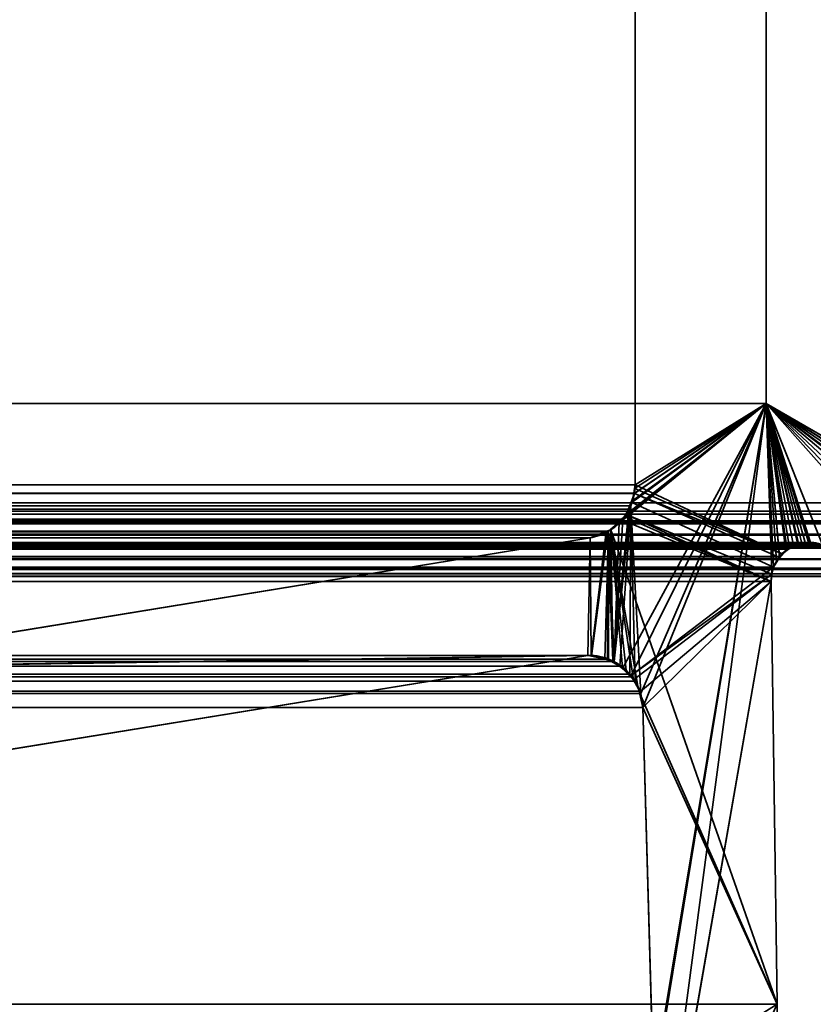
# Model space of a CAD drawing. Header units: millimetres. Extents: x -603 to 3703, y -120 to 193.
# Tile 915 of 938: x 3506 to 3512, y 3 to 10. Entities that reach past the tile are written whole.
import ezdxf

# ---------------------------------------------------------------- set-up
doc = ezdxf.new("R2010")
doc.units = ezdxf.units.MM
doc.layers.add('151', color=7, linetype='Continuous', true_color=0xffffff)

# ---------------------------------------------------------------- blocks, each defined once
blk = doc.blocks.new('UG_SURFACE_003')
at = {"layer": '151', "color": 252, "linetype": 'Continuous', "lineweight": 35}
for points in [[(3702.5001, -35, 2213.0001), (3702.5001, 174.4, 2213.0001), (2297.4999, 174.4, 2213.0001), (2297.4999, -35, 2213.0001)], [(2447.5, -35, 2063), (2447.5, 174.4, 2063), (3552.5, 174.4, 2063), (3552.5, -35, 2063)]]:
    blk.add_3dface(points, dxfattribs=at)
blk = doc.blocks.new('UG_SURFACE_166')
at = {"layer": '151', "color": 252, "linetype": 'Continuous', "lineweight": 35}
for points in [[(2486.0001, -46.92, 2022.5), (3513.9999, -46.92, 2022.5), (3513.9999, 14.42, 2022.5), (2486.0001, 14.42, 2022.5)], [(2487.5, -46.92, 2020.9999), (2487.5, 14.42, 2020.9999), (3512.5, 14.42, 2020.9999), (3512.5, -46.92, 2020.9999)]]:
    blk.add_3dface(points, dxfattribs=at)
blk = doc.blocks.new('UG_SURFACE_221')
at = {"layer": '151', "color": 7, "linetype": 'Continuous', "lineweight": 35}
for points in [[(2489.4385, 6.7187, 2019.0616), (2489.4385, 11.8663, 2019.0616), (3510.5615, 11.8663, 2019.0616), (3510.5615, 6.7187, 2019.0616)], [(3510.5615, 6.7187, 2019.0616), (3510.5615, 11.8663, 2019.0616), (3511.5888, 11.6334, 2020.0887), (3511.5888, 7.3541, 2020.0887)], [(3511.5888, 7.3541, 2020.0887), (3511.5888, 11.6334, 2020.0887), (2488.4112, 11.6334, 2020.0887), (2488.4112, 7.3541, 2020.0887)], [(3512.9354, 6.5775, 2021.4353), (3511.5888, 7.3541, 2020.0887), (2488.4112, 7.3541, 2020.0887), (2487.0646, 6.5775, 2021.4353)], [(3511.5888, 7.3541, 2020.0887), (3510.6044, 5.0824, 2019.1042), (3510.5271, 6.5518, 2019.027), (3510.5557, 6.6507, 2019.0556)], [(3510.5557, 6.6507, 2019.0556), (3510.5565, 6.6534, 2019.0566), (3511.5888, 7.3541, 2020.0887)], [(3511.5888, 7.3541, 2020.0887), (3510.5565, 6.6534, 2019.0566), (3510.5615, 6.7187, 2019.0616)], [(3510.6225, 4.9715, 2019.1224), (3510.6044, 5.0824, 2019.1042), (3511.5888, 7.3541, 2020.0887)], [(3510.705, 2.0412, 2019.2049), (3510.6225, 4.9715, 2019.1224), (3511.5888, 7.3541, 2020.0887)], [(3510.6852, 0.5531, 2019.1853), (3511.5888, 7.3541, 2020.0887), (3511.6327, 6.0214, 2020.1328), (3511.6284, 5.9608, 2020.1285)], [(3510.6883, 1.8784, 2019.1882), (3511.5888, 7.3541, 2020.0887), (3510.6852, 0.5531, 2019.1853)], [(3511.5888, 7.3541, 2020.0887), (3510.6883, 1.8784, 2019.1882), (3510.7012, 1.9603, 2019.2013)], [(3511.5888, 7.3541, 2020.0887), (3510.7012, 1.9603, 2019.2013), (3510.705, 2.0412, 2019.2049)], [(3511.5888, 7.3541, 2020.0887), (3513.0572, 6.4343, 2021.5571), (3513.0627, 6.4236, 2021.5626)], [(3513.0572, 6.4343, 2021.5571), (3511.5888, 7.3541, 2020.0887), (3512.9354, 6.5775, 2021.4353), (3513.0043, 6.5122, 2021.5044)], [(3511.5888, 7.3541, 2020.0887), (3512.8839, 6.0204, 2021.3838), (3512.8386, 5.9996, 2021.3387), (3512.7933, 6.0002, 2021.2932)], [(3511.5888, 7.3541, 2020.0887), (3513.0839, 6.331, 2021.584), (3513.0856, 6.3226, 2021.5857), (3513.0792, 6.243, 2021.5793)], [(3511.5888, 7.3541, 2020.0887), (3512.9681, 6.0644, 2021.4682), (3512.9592, 6.0552, 2021.4593), (3512.8839, 6.0204, 2021.3838)], [(3513.0627, 6.4236, 2021.5626), (3513.068, 6.4131, 2021.5681), (3513.0839, 6.331, 2021.584), (3511.5888, 7.3541, 2020.0887)], [(3511.5888, 7.3541, 2020.0887), (3513.0346, 6.1368, 2021.5347), (3513.0327, 6.1326, 2021.5328), (3512.9681, 6.0644, 2021.4682)], [(3513.0792, 6.243, 2021.5793), (3513.0765, 6.2316, 2021.5766), (3513.0723, 6.222, 2021.5724), (3511.5888, 7.3541, 2020.0887)], [(3511.5888, 7.3541, 2020.0887), (3512.0292, 6.2483, 2020.529), (3511.9343, 6.2604, 2020.4341)], [(3513.0723, 6.222, 2021.5724), (3513.0346, 6.1368, 2021.5347), (3511.5888, 7.3541, 2020.0887)], [(3511.5888, 7.3541, 2020.0887), (3511.6465, 6.0731, 2020.1464), (3511.6327, 6.0214, 2020.1328)], [(3511.5888, 7.3541, 2020.0887), (3511.8949, 6.2655, 2020.395), (3511.843, 6.248, 2020.3431)], [(3512.7933, 6.0002, 2021.2932), (3512.6932, 6.0016, 2021.1933), (3512.0292, 6.2483, 2020.529), (3511.5888, 7.3541, 2020.0887)], [(3511.5888, 7.3541, 2020.0887), (3511.6918, 6.1535, 2020.1917), (3511.6465, 6.0731, 2020.1464)], [(3511.5888, 7.3541, 2020.0887), (3511.7714, 6.2239, 2020.2715), (3511.7602, 6.214, 2020.2601), (3511.6937, 6.1552, 2020.1936)], [(3511.9343, 6.2604, 2020.4341), (3511.8949, 6.2655, 2020.395), (3511.5888, 7.3541, 2020.0887)], [(3511.843, 6.248, 2020.3431), (3511.7714, 6.2239, 2020.2715), (3511.5888, 7.3541, 2020.0887)], [(3511.6937, 6.1552, 2020.1936), (3511.6918, 6.1535, 2020.1917), (3511.5888, 7.3541, 2020.0887)], [(2489.4385, 6.7187, 2019.0616), (3510.5565, 6.6534, 2019.0566), (3510.5557, 6.6507, 2019.0556)], [(2489.4385, 6.7187, 2019.0616), (3510.5615, 6.7187, 2019.0616), (3510.5565, 6.6534, 2019.0566)], [(3510.5557, 6.6507, 2019.0556), (2489.4474, 6.6515, 2019.0527), (2489.4385, 6.7187, 2019.0616)], [(2489.4474, 6.6515, 2019.0527), (3510.5557, 6.6507, 2019.0556), (3510.5271, 6.5518, 2019.027)], [(2489.4531, 6.6087, 2019.047), (2489.4474, 6.6515, 2019.0527), (3510.5271, 6.5518, 2019.027)], [(2487.0646, 6.5775, 2021.4353), (2486.9947, 6.5146, 2021.5054), (3513.0043, 6.5122, 2021.5044)], [(3513.0043, 6.5122, 2021.5044), (3512.9354, 6.5775, 2021.4353), (2487.0646, 6.5775, 2021.4353)], [(2489.4531, 6.6087, 2019.047), (3510.5271, 6.5518, 2019.027), (3510.5121, 6.5273, 2019.012)], [(3510.5121, 6.5273, 2019.012), (2489.4872, 6.5255, 2019.0129), (2489.4531, 6.6087, 2019.047)], [(2486.98, 6.5013, 2021.5201), (2486.9423, 6.4347, 2021.5576), (3513.0572, 6.4343, 2021.5571)], [(2486.9947, 6.5146, 2021.5054), (2486.98, 6.5013, 2021.5201), (3513.0293, 6.4886, 2021.5294)], [(2486.98, 6.5013, 2021.5201), (3513.0572, 6.4343, 2021.5571), (3513.0293, 6.4886, 2021.5294)], [(3513.0293, 6.4886, 2021.5294), (3513.0043, 6.5122, 2021.5044), (2486.9947, 6.5146, 2021.5054)], [(2489.4927, 6.5122, 2019.0074), (2489.4872, 6.5255, 2019.0129), (3510.5121, 6.5273, 2019.012)], [(2489.4927, 6.5122, 2019.0074), (3510.5121, 6.5273, 2019.012), (3510.464, 6.449, 2018.9638)], [(2489.4927, 6.5122, 2019.0074), (3510.464, 6.449, 2018.9638), (3510.4356, 6.4249, 2018.9354)], [(3510.4356, 6.4249, 2018.9354), (2489.5635, 6.4213, 2018.9364), (2489.4927, 6.5122, 2019.0074)], [(3510.442, 5.2969, 2018.9419), (3510.3974, 5.3323, 2018.8975), (3510.5271, 6.5518, 2019.027)], [(3510.5121, 6.5273, 2019.012), (3510.5271, 6.5518, 2019.027), (3510.3974, 5.3323, 2018.8975)], [(3510.3974, 5.3323, 2018.8975), (3510.464, 6.449, 2018.9638), (3510.5121, 6.5273, 2019.012)], [(3510.5271, 6.5518, 2019.027), (3510.5202, 5.2345, 2019.0203), (3510.442, 5.2969, 2018.9419)], [(3510.5615, 5.178, 2019.0616), (3510.5367, 5.2122, 2019.0365), (3510.5202, 5.2345, 2019.0203), (3510.5271, 6.5518, 2019.027)], [(3510.5271, 6.5518, 2019.027), (3510.6044, 5.0824, 2019.1042), (3510.5958, 5.1012, 2019.0959), (3510.5615, 5.178, 2019.0616)], [(2486.9354, 6.4222, 2021.5647), (2486.9158, 6.3416, 2021.5843), (3513.0839, 6.331, 2021.584)], [(2486.9366, 6.4244, 2021.5633), (2486.9354, 6.4222, 2021.5647), (3513.068, 6.4131, 2021.5681)], [(2486.9354, 6.4222, 2021.5647), (3513.0839, 6.331, 2021.584), (3513.068, 6.4131, 2021.5681)], [(2486.9423, 6.4347, 2021.5576), (2486.9366, 6.4244, 2021.5633), (3513.0627, 6.4236, 2021.5626)], [(3513.068, 6.4131, 2021.5681), (3513.0627, 6.4236, 2021.5626), (2486.9366, 6.4244, 2021.5633)], [(3513.0627, 6.4236, 2021.5626), (3513.0572, 6.4343, 2021.5571), (2486.9423, 6.4347, 2021.5576)], [(2489.5704, 6.4125, 2018.9295), (2489.5635, 6.4213, 2018.9364), (3510.4356, 6.4249, 2018.9354)], [(2489.625, 6.3688, 2018.8751), (2489.5704, 6.4125, 2018.9295), (3510.4356, 6.4249, 2018.9354)], [(2489.625, 6.3688, 2018.8751), (3510.4356, 6.4249, 2018.9354), (3510.3528, 6.3547, 2018.8527)], [(3510.3974, 5.3323, 2018.8975), (3510.3528, 6.3547, 2018.8527), (3510.4356, 6.4249, 2018.9354)], [(3510.4356, 6.4249, 2018.9354), (3510.464, 6.449, 2018.9638), (3510.3974, 5.3323, 2018.8975)], [(3513.0792, 6.243, 2021.5793), (2486.9153, 6.3315, 2021.5845), (2486.9142, 6.3011, 2021.5859)], [(2486.9158, 6.3416, 2021.5843), (2486.9153, 6.3315, 2021.5845), (3513.0839, 6.331, 2021.584)], [(2486.9153, 6.3315, 2021.5845), (3513.0792, 6.243, 2021.5793), (3513.0856, 6.3226, 2021.5857)], [(3513.0856, 6.3226, 2021.5857), (3513.0839, 6.331, 2021.584), (2486.9153, 6.3315, 2021.5845)], [(2489.625, 6.3688, 2018.8751), (3510.3528, 6.3547, 2018.8527), (3510.3343, 6.3481, 2018.8344)], [(3510.3343, 6.3481, 2018.8344), (2489.6665, 6.3524, 2018.8336), (2489.625, 6.3688, 2018.8751)], [(2489.6665, 6.3524, 2018.8336), (3510.3343, 6.3481, 2018.8344), (3510.2079, 6.3024, 2018.708)], [(3510.2079, 6.3024, 2018.708), (2489.7921, 6.3024, 2018.708), (2489.6665, 6.3524, 2018.8336)], [(3510.2079, 6.3024, 2018.708), (3510.3343, 6.3481, 2018.8344), (3510.2162, 5.3809, 2018.7163)], [(3510.3247, 5.3519, 2018.8246), (3510.2162, 5.3809, 2018.7163), (3510.3343, 6.3481, 2018.8344), (3510.3528, 6.3547, 2018.8527)], [(3510.3528, 6.3547, 2018.8527), (3510.3974, 5.3323, 2018.8975), (3510.3247, 5.3519, 2018.8246)], [(2486.9142, 6.3011, 2021.5859), (2486.9235, 6.2316, 2021.5766), (3513.0765, 6.2316, 2021.5766)], [(3513.0765, 6.2316, 2021.5766), (3513.0792, 6.243, 2021.5793), (2486.9142, 6.3011, 2021.5859)], [(2487.9708, 6.2483, 2020.529), (2488.0657, 6.2609, 2020.4341), (3511.9343, 6.2604, 2020.4341)], [(3511.9343, 6.2604, 2020.4341), (3512.0292, 6.2483, 2020.529), (2487.9708, 6.2483, 2020.529)], [(3511.8949, 6.2655, 2020.395), (2488.0657, 6.2609, 2020.4341), (2488.1022, 6.2657, 2020.3977)], [(3511.8949, 6.2655, 2020.395), (3511.9343, 6.2604, 2020.4341), (2488.0657, 6.2609, 2020.4341)], [(2488.1022, 6.2657, 2020.3977), (3511.843, 6.248, 2020.3431), (3511.8949, 6.2655, 2020.395)], [(2488.1022, 6.2657, 2020.3977), (2488.157, 6.2479, 2020.3431), (3511.843, 6.248, 2020.3431)], [(2496.0108, 5.2872, 2012.4891), (2489.7921, 6.3024, 2018.708), (3510.2079, 6.3024, 2018.708), (3503.9892, 5.2872, 2012.4891)], [(3503.9892, 5.2872, 2012.4891), (3510.2079, 6.3024, 2018.708), (3510.1891, 5.381, 2018.6892)], [(3510.2079, 6.3024, 2018.708), (3510.2162, 5.3809, 2018.7163), (3510.1891, 5.381, 2018.6892)], [(2486.9235, 6.2316, 2021.5766), (2486.9275, 6.2218, 2021.5724), (3513.0723, 6.222, 2021.5724)], [(3513.0723, 6.222, 2021.5724), (3513.0765, 6.2316, 2021.5766), (2486.9235, 6.2316, 2021.5766)], [(3513.0723, 6.222, 2021.5724), (2486.9275, 6.2218, 2021.5724), (2486.9597, 6.1447, 2021.5404)], [(3513.0723, 6.222, 2021.5724), (2486.9597, 6.1447, 2021.5404), (2486.9657, 6.1377, 2021.5344)], [(2486.9657, 6.1377, 2021.5344), (3513.0346, 6.1368, 2021.5347), (3513.0723, 6.222, 2021.5724)], [(3512.0292, 6.2483, 2020.529), (3512.6932, 6.0016, 2021.1933), (2487.3068, 6.0016, 2021.1933), (2487.9708, 6.2483, 2020.529)], [(3511.7714, 6.2239, 2020.2715), (3511.843, 6.248, 2020.3431), (2488.157, 6.2479, 2020.3431)], [(3511.7714, 6.2239, 2020.2715), (2488.157, 6.2479, 2020.3431), (2488.2264, 6.2251, 2020.2734)], [(2488.2264, 6.2251, 2020.2734), (3511.7602, 6.214, 2020.2601), (3511.7714, 6.2239, 2020.2715)], [(2488.2264, 6.2251, 2020.2734), (2488.2398, 6.2136, 2020.2603), (3511.7602, 6.214, 2020.2601)], [(3511.7602, 6.214, 2020.2601), (2488.2398, 6.2136, 2020.2603), (2488.3065, 6.1556, 2020.1936)], [(2488.3065, 6.1556, 2020.1936), (3511.6937, 6.1552, 2020.1936), (3511.7602, 6.214, 2020.2601)], [(3513.0346, 6.1368, 2021.5347), (2486.9657, 6.1377, 2021.5344), (2487.0267, 6.0664, 2021.4734)], [(3513.0327, 6.1326, 2021.5328), (3513.0346, 6.1368, 2021.5347), (2487.0267, 6.0664, 2021.4734)], [(3513.0327, 6.1326, 2021.5328), (2487.0267, 6.0664, 2021.4734), (2487.0315, 6.0638, 2021.4686)], [(2487.0315, 6.0638, 2021.4686), (3512.9681, 6.0644, 2021.4682), (3513.0327, 6.1326, 2021.5328)], [(3511.6918, 6.1535, 2020.1917), (2488.3065, 6.1556, 2020.1936), (2488.307, 6.1552, 2020.1931)], [(3511.6918, 6.1535, 2020.1917), (3511.6937, 6.1552, 2020.1936), (2488.3065, 6.1556, 2020.1936)], [(2488.307, 6.1552, 2020.1931), (3511.6465, 6.0731, 2020.1464), (3511.6918, 6.1535, 2020.1917)], [(2488.307, 6.1552, 2020.1931), (2488.3535, 6.0731, 2020.1464), (3511.6465, 6.0731, 2020.1464)], [(3512.9592, 6.0552, 2021.4593), (3512.9681, 6.0644, 2021.4682), (2487.0315, 6.0638, 2021.4686)], [(2487.0315, 6.0638, 2021.4686), (2487.1159, 6.0181, 2021.384), (3512.8839, 6.0204, 2021.3838)], [(3512.8839, 6.0204, 2021.3838), (3512.9592, 6.0552, 2021.4593), (2487.0315, 6.0638, 2021.4686)], [(3512.8839, 6.0204, 2021.3838), (2487.1159, 6.0181, 2021.384), (2487.1392, 6.0054, 2021.3606)], [(3512.8386, 5.9996, 2021.3387), (3512.8839, 6.0204, 2021.3838), (2487.1392, 6.0054, 2021.3606)], [(3511.6327, 6.0214, 2020.1328), (2488.3535, 6.0731, 2020.1464), (2488.3714, 5.981, 2020.1285)], [(3511.6327, 6.0214, 2020.1328), (3511.6465, 6.0731, 2020.1464), (2488.3535, 6.0731, 2020.1464)], [(2488.3714, 5.981, 2020.1285), (3511.6284, 5.9608, 2020.1285), (3511.6327, 6.0214, 2020.1328)], [(2487.1392, 6.0054, 2021.3606), (2487.2069, 5.999, 2021.2929), (3512.7933, 6.0002, 2021.2932)], [(3512.7933, 6.0002, 2021.2932), (3512.8386, 5.9996, 2021.3387), (2487.1392, 6.0054, 2021.3606)], [(2487.2069, 5.999, 2021.2929), (2487.263, 5.9938, 2021.2369), (3512.6932, 6.0016, 2021.1933)], [(3512.6932, 6.0016, 2021.1933), (3512.7933, 6.0002, 2021.2932), (2487.2069, 5.999, 2021.2929)], [(2487.263, 5.9938, 2021.2369), (2487.3068, 6.0016, 2021.1933), (3512.6932, 6.0016, 2021.1933)], [(3511.6749, 2.6459, 2020.175), (3511.6284, 5.9608, 2020.1285), (2488.3716, 5.9608, 2020.1285), (2488.3251, 2.6459, 2020.175)], [(2488.3714, 5.981, 2020.1285), (2488.3716, 5.9608, 2020.1285), (3511.6284, 5.9608, 2020.1285)], [(3510.6876, 0.5521, 2019.1877), (3510.6852, 0.5531, 2019.1853), (3511.6284, 5.9608, 2020.1285)], [(3510.6876, 0.5521, 2019.1877), (3511.6284, 5.9608, 2020.1285), (3511.6749, 2.6459, 2020.175)], [(2489.557, 5.2979, 2018.9431), (2489.6746, 5.3615, 2018.8253), (3510.3247, 5.3519, 2018.8246)], [(3510.3247, 5.3519, 2018.8246), (3510.3974, 5.3323, 2018.8975), (2489.557, 5.2979, 2018.9431)], [(3510.3974, 5.3323, 2018.8975), (3510.442, 5.2969, 2018.9419), (2489.557, 5.2979, 2018.9431)], [(3510.2162, 5.3809, 2018.7163), (2489.6746, 5.3615, 2018.8253), (2489.6784, 5.3634, 2018.8217)], [(3510.2162, 5.3809, 2018.7163), (3510.3247, 5.3519, 2018.8246), (2489.6746, 5.3615, 2018.8253)], [(2489.6784, 5.3634, 2018.8217), (2489.8109, 5.381, 2018.6892), (3510.1891, 5.381, 2018.6892)], [(3510.1891, 5.381, 2018.6892), (3510.2162, 5.3809, 2018.7163), (2489.6784, 5.3634, 2018.8217)], [(2489.8109, 5.381, 2018.6892), (2498.915, 3.8982, 2009.5851), (3501.085, 3.8982, 2009.5851), (3510.1891, 5.381, 2018.6892)], [(3510.1891, 5.381, 2018.6892), (3501.085, 3.8982, 2009.5851), (3503.9213, 5.2819, 2012.4211), (3503.9725, 5.2849, 2012.4724)], [(3510.1891, 5.381, 2018.6892), (3503.9725, 5.2849, 2012.4724), (3503.9892, 5.2872, 2012.4891)], [(3510.5202, 5.2345, 2019.0203), (2489.465, 5.2088, 2019.0351), (2489.5282, 5.2822, 2018.9719)], [(3510.5202, 5.2345, 2019.0203), (2489.5282, 5.2822, 2018.9719), (2489.557, 5.2979, 2018.9431)], [(2489.557, 5.2979, 2018.9431), (3510.442, 5.2969, 2018.9419), (3510.5202, 5.2345, 2019.0203)], [(3510.5615, 5.178, 2019.0616), (2489.4042, 5.1012, 2019.0959), (2489.4385, 5.178, 2019.0616)], [(3510.5615, 5.178, 2019.0616), (3510.5958, 5.1012, 2019.0959), (2489.4042, 5.1012, 2019.0959)], [(3510.5615, 5.178, 2019.0616), (2489.4385, 5.178, 2019.0616), (2489.465, 5.2088, 2019.0351)], [(3510.5202, 5.2345, 2019.0203), (3510.5367, 5.2122, 2019.0365), (2489.465, 5.2088, 2019.0351)], [(2489.465, 5.2088, 2019.0351), (3510.5367, 5.2122, 2019.0365), (3510.5615, 5.178, 2019.0616)], [(2489.3956, 5.0824, 2019.1042), (2489.4042, 5.1012, 2019.0959), (3510.5958, 5.1012, 2019.0959), (3510.6044, 5.0824, 2019.1042)], [(3510.6044, 5.0824, 2019.1042), (2489.3775, 4.9715, 2019.1224), (2489.3956, 5.0824, 2019.1042)], [(3510.6044, 5.0824, 2019.1042), (3510.6225, 4.9715, 2019.1224), (2489.3775, 4.9715, 2019.1224)], [(2489.295, 2.0412, 2019.2049), (2489.3775, 4.9715, 2019.1224), (3510.6225, 4.9715, 2019.1224), (3510.705, 2.0412, 2019.2049)]]:
    blk.add_3dface(points, dxfattribs=at)
blk = doc.blocks.new('UG_SURFACE_222')
at = {"layer": '151', "color": 7, "linetype": 'Continuous', "lineweight": 35}
for points in [[(3511.5888, 11.6334, -7), (3511.5888, 7.3541, -7), (3510.5615, 6.7187, -7), (3510.5615, 11.8663, -7)], [(3511.5888, 7.3541, 2020.0887), (3511.5888, 11.6334, 2020.0887), (3510.5615, 11.8663, 2019.0616), (3510.5615, 6.7187, 2019.0616)], [(3510.5615, 6.7187, 2019.0616), (3510.5615, 11.8663, 2019.0616), (3510.5615, 11.8663, -7), (3510.5615, 6.7187, -7)], [(3511.5888, 7.3541, -7), (3511.5888, 11.6334, -7), (3511.5888, 11.6334, 2020.0887), (3511.5888, 7.3541, 2020.0887)], [(3511.5888, 7.3541, 2020.0887), (3510.3693, 6.365, 2018.8692), (3510.3867, 5.3379, 2018.8868), (3510.462, 5.2773, 2018.9619)], [(3510.4518, 6.4465, 2018.9517), (3510.3693, 6.365, 2018.8692), (3511.5888, 7.3541, 2020.0887)], [(3511.5888, 7.3541, 2020.0887), (3510.4911, 6.4854, 2018.991), (3510.4754, 6.4699, 2018.9755), (3510.4518, 6.4465, 2018.9517)], [(3510.462, 5.2773, 2018.9619), (3510.5305, 5.2222, 2019.0306), (3511.5888, 7.3541, 2020.0887)], [(3510.536, 6.5803, 2019.0358), (3510.4911, 6.4854, 2018.991), (3511.5888, 7.3541, 2020.0887)], [(3511.6465, 6.0731, 2020.1464), (3511.6682, 6.1188, 2020.1681), (3511.5888, 7.3541, 2020.0887), (3510.5305, 5.2222, 2019.0306)], [(3511.5888, 7.3541, 2020.0887), (3510.5433, 6.596, 2019.0432), (3510.536, 6.5803, 2019.0358)], [(3510.5572, 6.6889, 2019.057), (3510.5433, 6.596, 2019.0432), (3511.5888, 7.3541, 2020.0887)], [(3511.5888, 7.3541, 2020.0887), (3510.5615, 6.7187, 2019.0616), (3510.5572, 6.6889, 2019.057)], [(3511.7524, 6.2053, -7), (3511.7128, 6.1775, -7), (3510.5615, 6.7187, -7), (3511.5888, 7.3541, -7)], [(3512.9354, 6.5775, -7), (3511.5888, 7.3541, -7), (3511.5888, 7.3541, 2020.0887), (3512.9354, 6.5775, 2021.4353)], [(3511.5888, 7.3541, -7), (3511.8017, 6.2399, -7), (3511.7524, 6.2053, -7)], [(3511.5888, 7.3541, -7), (3511.9205, 6.267, -7), (3511.8372, 6.248, -7)], [(3512.6932, 6.0016, -7), (3512.0292, 6.2483, -7), (3511.5888, 7.3541, -7), (3512.9354, 6.5775, -7)], [(3511.8372, 6.248, -7), (3511.8017, 6.2399, -7), (3511.5888, 7.3541, -7)], [(3511.5888, 7.3541, -7), (3512.0292, 6.2483, -7), (3511.9345, 6.2646, -7)], [(3511.9345, 6.2646, -7), (3511.9205, 6.267, -7), (3511.5888, 7.3541, -7)], [(3511.5888, 7.3541, 2020.0887), (3511.7416, 6.2033, 2020.2415), (3511.75, 6.2071, 2020.2501)], [(3511.5888, 7.3541, 2020.0887), (3511.6682, 6.1188, 2020.1681), (3511.6916, 6.1456, 2020.1914)], [(3511.5888, 7.3541, 2020.0887), (3511.8687, 6.2615, 2020.3686), (3511.9345, 6.2561, 2020.4344)], [(3511.75, 6.2071, 2020.2501), (3511.8375, 6.2472, 2020.3376), (3511.5888, 7.3541, 2020.0887)], [(3511.9345, 6.2561, 2020.4344), (3512.0292, 6.2483, 2020.529), (3511.5888, 7.3541, 2020.0887)], [(3511.6916, 6.1456, 2020.1914), (3511.7416, 6.2033, 2020.2415), (3511.5888, 7.3541, 2020.0887)], [(3511.8375, 6.2472, 2020.3376), (3511.8687, 6.2615, 2020.3686), (3511.5888, 7.3541, 2020.0887)], [(3512.9354, 6.5775, 2021.4353), (3511.5888, 7.3541, 2020.0887), (3512.0292, 6.2483, 2020.529), (3512.6932, 6.0016, 2021.1933)], [(3510.5615, 6.7187, -7), (3510.5591, 6.688, -7), (3510.5572, 6.6889, 2019.057)], [(3510.5572, 6.6889, 2019.057), (3510.5615, 6.7187, 2019.0616), (3510.5615, 6.7187, -7)], [(3510.5591, 6.688, -7), (3510.5615, 6.7187, -7), (3511.7128, 6.1775, -7)], [(3511.6935, 6.1471, -7), (3511.6465, 6.0731, -7), (3510.5293, 6.5819, -7), (3510.556, 6.6496, -7)], [(3510.556, 6.6496, -7), (3510.5293, 6.5819, -7), (3510.536, 6.5803, 2019.0358)], [(3510.5591, 6.688, -7), (3510.556, 6.6496, -7), (3510.536, 6.5803, 2019.0358)], [(3510.536, 6.5803, 2019.0358), (3510.5433, 6.596, 2019.0432), (3510.5591, 6.688, -7)], [(3510.5433, 6.596, 2019.0432), (3510.5572, 6.6889, 2019.057), (3510.5591, 6.688, -7)], [(3511.7128, 6.1775, -7), (3510.556, 6.6496, -7), (3510.5591, 6.688, -7)], [(3510.556, 6.6496, -7), (3511.7128, 6.1775, -7), (3511.6935, 6.1471, -7)], [(3510.5293, 6.5819, -7), (3510.4916, 6.4863, -7), (3510.4911, 6.4854, 2018.991)], [(3510.4911, 6.4854, 2018.991), (3510.536, 6.5803, 2019.0358), (3510.5293, 6.5819, -7)], [(3510.4916, 6.4863, -7), (3510.5293, 6.5819, -7), (3511.6465, 6.0731, -7), (3511.6322, 6.0177, -7)], [(3510.4742, 6.4691, -7), (3510.4916, 6.4863, -7), (3511.6284, 5.9608, -7)], [(3510.4916, 6.4863, -7), (3510.4742, 6.4691, -7), (3510.4754, 6.4699, 2018.9755)], [(3510.4754, 6.4699, 2018.9755), (3510.4911, 6.4854, 2018.991), (3510.4916, 6.4863, -7)], [(3511.6322, 6.0177, -7), (3511.6284, 5.9608, -7), (3510.4916, 6.4863, -7)], [(3510.3693, 6.365, 2018.8692), (3510.4518, 6.4465, 2018.9517), (3510.4499, 6.4447, -7)], [(3510.4499, 6.4447, -7), (3510.3703, 6.3656, -7), (3510.3693, 6.365, 2018.8692)], [(3511.6284, 5.9608, -7), (3511.6749, 2.6459, -7), (3510.3703, 6.3656, -7), (3510.4499, 6.4447, -7)], [(3510.4499, 6.4447, -7), (3510.4742, 6.4691, -7), (3511.6284, 5.9608, -7)], [(3510.4742, 6.4691, -7), (3510.4499, 6.4447, -7), (3510.4518, 6.4465, 2018.9517)], [(3510.4518, 6.4465, 2018.9517), (3510.4754, 6.4699, 2018.9755), (3510.4742, 6.4691, -7)], [(3510.3469, 6.3562, 2018.8468), (3510.2079, 6.3024, 2018.708), (3510.1891, 5.381, 2018.6892), (3510.2177, 5.3748, 2018.7178)], [(3510.2177, 5.3764, -7), (3510.1891, 5.381, -7), (3510.2079, 6.3024, -7), (3510.3459, 6.3561, -7)], [(3510.2079, 6.3024, 2018.708), (3510.3469, 6.3562, 2018.8468), (3510.3459, 6.3561, -7)], [(3510.3459, 6.3561, -7), (3510.2079, 6.3024, -7), (3510.2079, 6.3024, 2018.708)], [(3510.3469, 6.3562, 2018.8468), (3510.2177, 5.3748, 2018.7178), (3510.3517, 5.3455, 2018.8518)], [(3510.3459, 6.3561, -7), (3510.3436, 5.3562, -7), (3510.2177, 5.3764, -7)], [(3510.3459, 6.3561, -7), (3510.3703, 6.3656, -7), (3510.3436, 5.3562, -7)], [(3510.463, 5.2826, -7), (3510.3514, 5.3513, -7), (3510.3436, 5.3562, -7), (3510.3703, 6.3656, -7)], [(3510.3703, 6.3656, -7), (3510.3459, 6.3561, -7), (3510.3469, 6.3562, 2018.8468)], [(3510.3469, 6.3562, 2018.8468), (3510.3693, 6.365, 2018.8692), (3510.3703, 6.3656, -7)], [(3510.3867, 5.3379, 2018.8868), (3510.3693, 6.365, 2018.8692), (3510.3469, 6.3562, 2018.8468)], [(3510.3517, 5.3455, 2018.8518), (3510.3867, 5.3379, 2018.8868), (3510.3469, 6.3562, 2018.8468)], [(3510.3703, 6.3656, -7), (3510.4904, 5.2657, -7), (3510.463, 5.2826, -7)], [(3510.3703, 6.3656, -7), (3510.5817, 5.1408, -7), (3510.5469, 5.1883, -7)], [(3510.5469, 5.1883, -7), (3510.4904, 5.2657, -7), (3510.3703, 6.3656, -7)], [(3510.5944, 5.0879, -7), (3510.5817, 5.1408, -7), (3510.3703, 6.3656, -7), (3511.6749, 2.6459, -7)], [(3501.085, 3.8982, 2009.5851), (3510.1891, 5.381, 2018.6892), (3510.2079, 6.3024, 2018.708), (3503.9892, 5.2872, 2012.4891)], [(3503.9892, 5.2872, -7), (3510.2079, 6.3024, -7), (3510.1891, 5.381, -7)], [(3503.9892, 5.2872, 2012.4891), (3510.2079, 6.3024, 2018.708), (3510.2079, 6.3024, -7), (3503.9892, 5.2872, -7)], [(3511.8687, 6.2615, 2020.3686), (3511.8372, 6.248, -7), (3511.9205, 6.267, -7)], [(3511.8687, 6.2615, 2020.3686), (3511.8375, 6.2472, 2020.3376), (3511.8372, 6.248, -7)], [(3511.9205, 6.267, -7), (3511.9345, 6.2561, 2020.4344), (3511.8687, 6.2615, 2020.3686)], [(3511.9205, 6.267, -7), (3511.9345, 6.2646, -7), (3511.9345, 6.2561, 2020.4344)], [(3511.9345, 6.2561, 2020.4344), (3511.9345, 6.2646, -7), (3512.0292, 6.2483, -7)], [(3512.0292, 6.2483, -7), (3512.0292, 6.2483, 2020.529), (3511.9345, 6.2561, 2020.4344)], [(3511.7416, 6.2033, 2020.2415), (3511.6916, 6.1456, 2020.1914), (3511.6935, 6.1471, -7)], [(3511.7416, 6.2033, 2020.2415), (3511.6935, 6.1471, -7), (3511.7128, 6.1775, -7)], [(3511.7416, 6.2033, 2020.2415), (3511.7128, 6.1775, -7), (3511.7524, 6.2053, -7)], [(3511.7524, 6.2053, -7), (3511.75, 6.2071, 2020.2501), (3511.7416, 6.2033, 2020.2415)], [(3511.8017, 6.2399, -7), (3511.8375, 6.2472, 2020.3376), (3511.75, 6.2071, 2020.2501)], [(3511.75, 6.2071, 2020.2501), (3511.7524, 6.2053, -7), (3511.8017, 6.2399, -7)], [(3511.8017, 6.2399, -7), (3511.8372, 6.248, -7), (3511.8375, 6.2472, 2020.3376)], [(3511.6682, 6.1188, 2020.1681), (3511.6465, 6.0731, -7), (3511.6935, 6.1471, -7)], [(3511.6682, 6.1188, 2020.1681), (3511.6465, 6.0731, 2020.1464), (3511.6465, 6.0731, -7)], [(3511.6935, 6.1471, -7), (3511.6916, 6.1456, 2020.1914), (3511.6682, 6.1188, 2020.1681)], [(3510.5305, 5.2222, 2019.0306), (3511.6322, 6.0177, 2020.1321), (3511.6465, 6.0731, 2020.1464)], [(3511.6322, 6.0177, -7), (3511.6465, 6.0731, 2020.1464), (3511.6322, 6.0177, 2020.1321)], [(3511.6322, 6.0177, -7), (3511.6465, 6.0731, -7), (3511.6465, 6.0731, 2020.1464)], [(3511.6322, 6.0177, 2020.1321), (3510.5305, 5.2222, 2019.0306), (3510.5491, 5.1885, 2019.0489)], [(3510.5491, 5.1885, 2019.0489), (3510.6006, 5.0942, 2019.1004), (3511.6284, 5.9608, 2020.1285), (3511.6322, 6.0177, 2020.1321)], [(3511.6284, 5.9608, 2020.1285), (3510.6006, 5.0942, 2019.1004), (3510.6013, 5.0895, 2019.1014), (3510.6225, 4.9715, 2019.1224)], [(3511.6749, 2.6459, 2020.175), (3511.6284, 5.9608, 2020.1285), (3510.6225, 4.9715, 2019.1224), (3510.705, 2.0412, 2019.2049)], [(3511.6322, 6.0177, 2020.1321), (3511.6284, 5.9608, -7), (3511.6322, 6.0177, -7)], [(3511.6322, 6.0177, 2020.1321), (3511.6284, 5.9608, 2020.1285), (3511.6284, 5.9608, -7)], [(3511.6749, 2.6459, -7), (3511.6284, 5.9608, -7), (3511.6284, 5.9608, 2020.1285), (3511.6749, 2.6459, 2020.175)], [(3510.1891, 5.381, -7), (3501.085, 3.8982, -7), (3503.9213, 5.2819, -7), (3503.9551, 5.2832, -7)], [(3510.1891, 5.381, 2018.6892), (3501.085, 3.8982, 2009.5851), (3501.085, 3.8982, -7), (3510.1891, 5.381, -7)], [(3510.1891, 5.381, -7), (3503.9551, 5.2832, -7), (3503.9892, 5.2872, -7)], [(3510.2177, 5.3764, -7), (3510.2177, 5.3748, 2018.7178), (3510.1891, 5.381, 2018.6892)], [(3510.1891, 5.381, 2018.6892), (3510.1891, 5.381, -7), (3510.2177, 5.3764, -7)], [(3510.2177, 5.3748, 2018.7178), (3510.2177, 5.3764, -7), (3510.3436, 5.3562, -7)], [(3510.3436, 5.3562, -7), (3510.3517, 5.3455, 2018.8518), (3510.2177, 5.3748, 2018.7178)], [(3510.3436, 5.3562, -7), (3510.3514, 5.3513, -7), (3510.3517, 5.3455, 2018.8518)], [(3510.3517, 5.3455, 2018.8518), (3510.3514, 5.3513, -7), (3510.463, 5.2826, -7)], [(3510.463, 5.2826, -7), (3510.3867, 5.3379, 2018.8868), (3510.3517, 5.3455, 2018.8518)], [(3510.463, 5.2826, -7), (3510.462, 5.2773, 2018.9619), (3510.3867, 5.3379, 2018.8868)], [(3510.462, 5.2773, 2018.9619), (3510.463, 5.2826, -7), (3510.4904, 5.2657, -7)], [(3510.5469, 5.1883, -7), (3510.5305, 5.2222, 2019.0306), (3510.462, 5.2773, 2018.9619)], [(3510.462, 5.2773, 2018.9619), (3510.4904, 5.2657, -7), (3510.5469, 5.1883, -7)], [(3510.5469, 5.1883, -7), (3510.5491, 5.1885, 2019.0489), (3510.5305, 5.2222, 2019.0306)], [(3510.5491, 5.1885, 2019.0489), (3510.5469, 5.1883, -7), (3510.5817, 5.1408, -7)], [(3510.5817, 5.1408, -7), (3510.6006, 5.0942, 2019.1004), (3510.5491, 5.1885, 2019.0489)], [(3510.6006, 5.0942, 2019.1004), (3510.5817, 5.1408, -7), (3510.5944, 5.0879, -7)], [(3510.5944, 5.0879, -7), (3510.6013, 5.0895, 2019.1014), (3510.6006, 5.0942, 2019.1004)], [(3510.6013, 5.0895, 2019.1014), (3510.5944, 5.0879, -7), (3510.6225, 4.9715, -7)], [(3511.6749, 2.6459, -7), (3510.6225, 4.9715, -7), (3510.5944, 5.0879, -7)], [(3510.6225, 4.9715, -7), (3510.6225, 4.9715, 2019.1224), (3510.6013, 5.0895, 2019.1014)], [(3510.705, 2.0412, -7), (3510.6225, 4.9715, -7), (3511.6749, 2.6459, -7), (3511.6751, 2.4846, -7)], [(3510.705, 2.0412, 2019.2049), (3510.6225, 4.9715, 2019.1224), (3510.6225, 4.9715, -7), (3510.705, 2.0412, -7)]]:
    blk.add_3dface(points, dxfattribs=at)

msp = doc.modelspace()

# ---------------------------------------------------------------- linework, layer by layer
at = {"layer": '151', "color": 252, "linetype": 'Continuous', "lineweight": -3, "true_color": 0x939598}
for p, q in [((3510.5615, 11.8663, 2019.0615), (3510.5615, 6.7187, 2019.0615)), ((3510.5615, 11.8663, 2019.0615), (3510.5615, 6.7187, 2019.0615)), ((3510.5615, 6.7187, -7), (3510.5615, 11.8663, -7)), ((3511.5888, 7.3541, 2020.0888), (3511.5888, 11.6334, 2020.0888)), ((3511.5888, 7.3541, -7), (3511.5888, 11.6334, -7)), ((3511.5888, 11.6334, 2020.0888), (3511.5888, 7.3541, 2020.0888)), ((3511.5888, 7.3541, 2020.0888), (2488.4112, 7.3541, 2020.0888)), ((3511.5888, 7.3541, 2020.0888), (3512.9353, 6.5775, 2021.4353)), ((3511.5888, 7.3541, -7), (3511.5888, 7.3541, 2020.0888)), ((3512.9353, 6.5775, 2021.4353), (3511.5888, 7.3541, 2020.0888)), ((3512.9353, 6.5775, -7), (3511.5888, 7.3541, -7)), ((2489.4385, 6.7187, 2019.0615), (3510.5615, 6.7187, 2019.0615)), ((3510.5615, 6.7187, 2019.0615), (3510.5615, 6.7187, -7)), ((3512.9353, 6.5775, 2021.4353), (2487.0647, 6.5775, 2021.4353)), ((2489.7921, 6.3024, 2018.7079), (3510.2079, 6.3024, 2018.7079)), ((3503.9892, 5.2872, -7), (3510.2079, 6.3024, -7)), ((3510.2079, 6.3024, 2018.7079), (3503.9892, 5.2872, 2012.4892)), ((3510.2079, 6.3024, 2018.7079), (3503.9892, 5.2872, 2012.4892)), ((3510.2079, 6.3024, 2018.7079), (3510.2079, 6.3024, -7)), ((3513.0766, 6.2316, 2021.5766), (2486.9234, 6.2316, 2021.5766)), ((3512.0291, 6.2483, 2020.5291), (2487.9709, 6.2483, 2020.5291)), ((3511.6465, 6.0731, 2020.1465), (2488.3535, 6.0731, 2020.1465)), ((3511.6465, 6.0731, -7), (3511.6465, 6.0731, 2020.1465)), ((3512.6932, 6.0016, 2021.1932), (2487.3068, 6.0016, 2021.1932)), ((2488.3716, 5.9608, 2020.1284), (3511.6284, 5.9608, 2020.1284)), ((3511.675, 2.6459, -7), (3511.6284, 5.9608, -7)), ((3511.6284, 5.9608, 2020.1284), (3511.675, 2.6459, 2020.175)), ((3511.6284, 5.9608, 2020.1284), (3511.6284, 5.9608, -7)), ((3511.675, 2.6459, 2020.175), (3511.6284, 5.9608, 2020.1284)), ((2489.8109, 5.381, 2018.6891), (3510.1891, 5.381, 2018.6891)), ((3501.0852, 3.8982, 2009.5852), (3510.1891, 5.381, 2018.6891)), ((3501.0852, 3.8982, 2009.5852), (3510.1891, 5.381, 2018.6891)), ((3510.1891, 5.381, -7), (3501.0852, 3.8982, -7)), ((3510.1891, 5.381, 2018.6891), (3510.1891, 5.381, -7)), ((2489.3776, 4.9715, 2019.1224), (3510.6224, 4.9715, 2019.1224)), ((3510.6224, 4.9715, 2019.1224), (3510.7049, 2.0412, 2019.2049)), ((3510.6224, 4.9715, 2019.1224), (3510.7049, 2.0412, 2019.2049)), ((3510.7049, 2.0412, -7), (3510.6224, 4.9715, -7)), ((3510.6224, 4.9715, 2019.1224), (3510.6224, 4.9715, -7))]:
    msp.add_line(p, q, dxfattribs=at)
for points, knots in [([(3510.2079, 6.3024, 2018.7079), (3510.2574, 6.3106, 2018.7574), (3510.3067, 6.3278, 2018.8067), (3510.3926, 6.3781, 2018.8926), (3510.431, 6.4095, 2018.931), (3510.4884, 6.4784, 2018.9884), (3510.5103, 6.5131, 2019.0103), (3510.5406, 6.583, 2019.0406), (3510.5509, 6.6177, 2019.0509), (3510.5598, 6.6748, 2019.0598), (3510.5615, 6.6968, 2019.0615), (3510.5615, 6.7187, 2019.0615)], [0, 0, 0, 0, 0.299736, 0.299736, 0.559794, 0.559794, 0.75263, 0.75263, 0.907855, 0.907855, 1, 1, 1, 1]), ([(3512.0291, 6.2483, 2020.5291), (3512.0074, 6.2564, 2020.5074), (3511.985, 6.2618, 2020.485), (3511.9402, 6.2675, 2020.4402), (3511.9175, 6.2678, 2020.4175), (3511.8727, 6.2631, 2020.3727), (3511.8504, 6.2582, 2020.3504), (3511.8092, 6.244, 2020.3092), (3511.7899, 6.2351, 2020.2899), (3511.7557, 6.2144, 2020.2557), (3511.7404, 6.2031, 2020.2404), (3511.7139, 6.1792, 2020.2139), (3511.7024, 6.167, 2020.2024), (3511.6737, 6.1306, 2020.1737), (3511.6578, 6.1033, 2020.1578), (3511.6465, 6.0731, 2020.1465)], [0, 0, 0, 0, 0.157057, 0.157057, 0.314047, 0.314047, 0.470179, 0.470179, 0.610413, 0.610413, 0.729652, 0.729652, 0.82951, 0.82951, 1, 1, 1, 1]), ([(3511.6284, 5.9608, 2020.1284), (3511.6281, 5.971, 2020.1281), (3511.6284, 5.9812, 2020.1284), (3511.6298, 6.0015, 2020.1298), (3511.631, 6.0115, 2020.131), (3511.6358, 6.0393, 2020.1358), (3511.6405, 6.0567, 2020.1405), (3511.6465, 6.0731, 2020.1465)], [0, 0, 0, 0, 0.261977, 0.261977, 0.523945, 0.523945, 1, 1, 1, 1]), ([(3510.6224, 4.9715, 2019.1224), (3510.6213, 5.0094, 2019.1213), (3510.6149, 5.0475, 2019.1149), (3510.5938, 5.117, 2019.0938), (3510.5789, 5.1494, 2019.0789), (3510.549, 5.1985, 2019.049), (3510.5351, 5.2174, 2019.0351), (3510.484, 5.2766, 2018.984), (3510.4415, 5.3091, 2018.9415), (3510.34, 5.3628, 2018.84), (3510.2778, 5.3786, 2018.7778), (3510.2073, 5.3812, 2018.7073), (3510.1982, 5.3813, 2018.6982), (3510.1891, 5.381, 2018.6891)], [0, 0, 0, 0, 0.141133, 0.141133, 0.281056, 0.281056, 0.380646, 0.380646, 0.628035, 0.628035, 0.95273, 0.95273, 1, 1, 1, 1])]:
    msp.add_open_spline(points, degree=3, knots=knots, dxfattribs=at)
for points in [[(3510.5615, 6.7187, 2019.0615), (3510.5615, 6.512, 2019.0615), (3510.4114, 6.3361, 2018.9114), (3510.2079, 6.3024, 2018.7079)], [(3510.2079, 6.3024, -7), (3510.4114, 6.3361, -7), (3510.5615, 6.512, -7), (3510.5615, 6.7187, -7)], [(3512.0291, 6.2483, 2020.5291), (3511.8751, 6.3056, 2020.3751), (3511.7042, 6.227, 2020.2042), (3511.6465, 6.0731, 2020.1465)], [(3511.6465, 6.0731, -7), (3511.7042, 6.227, -7), (3511.8751, 6.3056, -7), (3512.0291, 6.2483, -7)], [(3511.6284, 5.9608, 2020.1284), (3511.6274, 5.9991, 2020.1274), (3511.6334, 6.0369, 2020.1334), (3511.6465, 6.0731, 2020.1465)], [(3511.6284, 5.9608, -7), (3511.6274, 5.9991, -7), (3511.6334, 6.0369, -7), (3511.6465, 6.0731, -7)], [(3510.6224, 4.9715, -7), (3510.6157, 5.204, -7), (3510.4217, 5.387, -7), (3510.1891, 5.381, -7)], [(3510.6224, 4.9715, 2019.1224), (3510.6157, 5.204, 2019.1157), (3510.4217, 5.387, 2018.9217), (3510.1891, 5.381, 2018.6891)]]:
    msp.add_open_spline(points, degree=3, dxfattribs=at)

# ---------------------------------------------------------------- block references
for name in ['UG_SURFACE_003', 'UG_SURFACE_166', 'UG_SURFACE_221', 'UG_SURFACE_222']:
    msp.add_blockref(name, (0, 0), dxfattribs=at)

doc.saveas('drawing.dxf')
